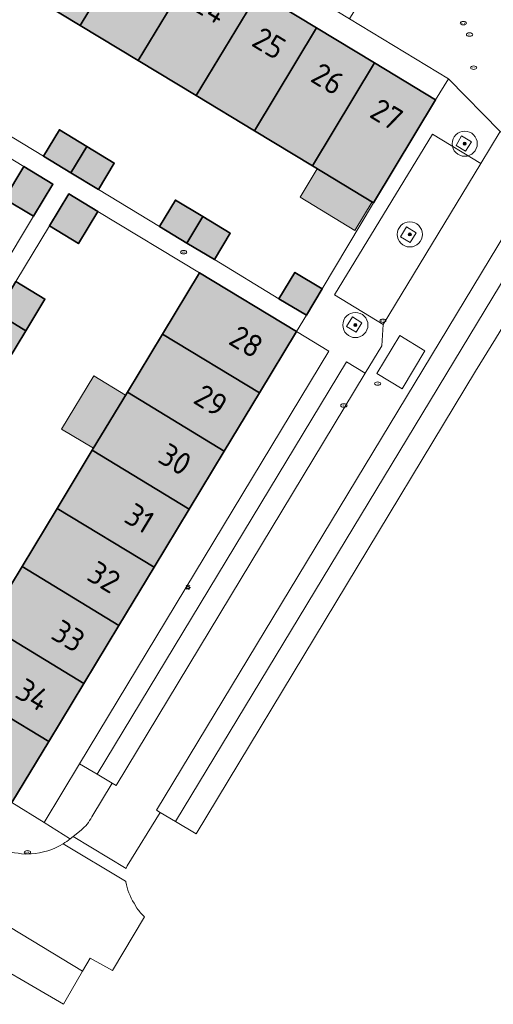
# Model space of a CAD drawing. Header units: metres. Extents: x 125349 to 128236, y 501602 to 503797.
# Tile 501 of 656: x 127367 to 127405, y 502320 to 502398. Entities that reach past the tile are written whole.
import ezdxf
from ezdxf.enums import TextEntityAlignment as Align

# ---------------------------------------------------------------- set-up
doc = ezdxf.new("R2010")
doc.units = ezdxf.units.M
doc.layers.get('0').update_dxf_attribs({"linetype": 'CONTINUOUS'})
for name, color, linetype, lineweight in [('B-WE-GR-BEPLANTING_CULTUUR_HEESTERS-GV', 90, 'CONTINUOUS', 18), ('B-WE-GR-BOOM-S-500', 90, 'CONTINUOUS', 18), ('B-WE-IE-MEUBILAIR-S', 7, 'CONTINUOUS', 18), ('B-WE-IE-MEUBILAIR_WEGMEUBILAIR-GV', 7, 'CONTINUOUS', 18), ('B-WE-IE-TERREINAFSCHEIDING_KUNSTMATIG_MUUR-G', 90, 'IE-TERREINAFSCHEIDING_KUNSTMATIG-SO', 18), ('B-WE-OG-BEBOUWING-GV', 7, 'CONTINUOUS', 35), ('B-WE-OG-BEBOUWING-T18', 10, 'CONTINUOUS', 18), ('B-WE-OG-BEBOUWING_OVERBOUWING-GV', 7, 'CONTINUOUS', 18), ('B-WE-OG-TERREIN_ERF-GV', 7, 'CONTINUOUS', 18), ('B-WE-VH-OPENVERHARDING-GV', 90, 'CONTINUOUS', 18), ('B-WE-VH-OPENVERHARDING_BETONSTRAATSTEEN-GV', 90, 'CONTINUOUS', 18)]:
    doc.layers.add(name, color=color, linetype=linetype, lineweight=lineweight)
doc.layers.add('B-WE-OG-BEBOUWING-V', color=7, linetype='CONTINUOUS', lineweight=18, true_color=0xcc646e)
doc.layers.add('B-WE-OG-BEBOUWING_OVERBOUWING-V', color=7, linetype='CONTINUOUS', lineweight=18, true_color=0xcc646e)
doc.styles.add('NLCS-ISO', font='NLCS-ISO.ttf')
doc.styles.add('NLCS-ISO-M1000-T18', font='NLCS-ISO.ttf', dxfattribs={"height": 1.8})
doc.linetypes.add('IE-TERREINAFSCHEIDING_KUNSTMATIG-SO', pattern='A,4,[82,NLCS.SHX,S=0.75,R=90,X=0,Y=0],4,-2', length=10)

# ---------------------------------------------------------------- blocks, each defined once
blk = doc.blocks.new('SIE-MEUBILAIR_PAAL_LICHTMAST-SO')
for points in [[(-0.625, 0), (-1, 0)], [(-0.7071067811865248, 0.7071067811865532), (-0.4419417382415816, 0.44194173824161)], [(0, 1), (0, 0.625)], [(0.44194173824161, 0.4419417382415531), (0.7071067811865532, 0.7071067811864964)], [(1, 0), (0.625, 0)], [(-0.7071067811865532, -0.7071067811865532), (-0.4419417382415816, -0.44194173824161)], [(0, -0.625), (0, -1)], [(0.4419417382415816, -0.4419417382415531), (0.7071067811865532, -0.7071067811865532)]]:
    blk.add_lwpolyline(points)
blk.add_circle((0, 0), 0.5)
blk = doc.blocks.new('SIE-MEUBILAIR_PUT_KOLK-SO')
blk.add_ellipse((0, 0), major_axis=(1.25, 4.517432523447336e-15), ratio=0.5400000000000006)
at = {"style": 'NLCS-ISO'}
blk.add_text('klk', height=0.75, dxfattribs=at).set_placement((0.0261189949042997, 2.557953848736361e-13), align=Align.MIDDLE_CENTER)
blk = doc.blocks.new('SIE-MEUBILAIR_PUT_RIOOLPUT-SO')
blk.add_ellipse((0, 0), major_axis=(1.25, 4.517432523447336e-15), ratio=0.5400000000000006)
at = {"style": 'NLCS-ISO'}
blk.add_text('ri', height=0.75, dxfattribs=at).set_placement((-0.04478910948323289, 0.06774790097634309), align=Align.MIDDLE_CENTER)
blk = doc.blocks.new('SGR-BOOM_01-SO')
at = {"linetype": 'ByBlock', "lineweight": 18}
h = blk.add_hatch(color=0, dxfattribs=at)
h.dxf.hatch_style = 1
edge = h.paths.add_edge_path()
edge.add_arc((0, 0), 0.25, 0, 360)
at = {"color": 0, "linetype": 'ByBlock', "lineweight": 18}
for radius in [2, 0.25]:
    blk.add_circle((0, 0), radius, dxfattribs=at)

msp = doc.modelspace()

# ---------------------------------------------------------------- hatches: boundary and pattern name
at = {"layer": 'B-WE-OG-BEBOUWING-V'}
for points in [[(127371.95, 502397.343), (127376.906, 502405.533), (127372.288, 502408.329), (127367.339, 502400.13)], [(127381.525, 502402.738), (127376.906, 502405.533), (127371.95, 502397.343), (127376.578, 502394.545)], [(127381.525, 502402.738), (127376.578, 502394.545), (127381.189, 502391.758), (127386.144, 502399.942)], [(127381.189, 502391.758), (127385.818, 502388.96), (127390.761, 502397.147), (127386.144, 502399.942)], [(127395.38, 502394.351), (127390.761, 502397.147), (127385.818, 502388.96), (127390.429, 502386.172)], [(127400.229, 502391.416), (127395.38, 502394.351), (127390.429, 502386.172), (127395.28, 502383.24)], [(127371.214, 502385.624), (127372.475, 502387.722), (127370.303, 502389.036), (127369.036, 502386.942)], [(127371.214, 502385.624), (127373.407, 502384.297), (127374.674, 502386.391), (127372.475, 502387.722)], [(127367.48, 502386.107), (127365.941, 502383.556), (127368.243, 502382.167), (127369.789, 502384.71)], [(127373.371, 502382.53), (127371.067, 502383.936), (127369.518, 502381.398), (127371.824, 502379.996)], [(127378.264, 502381.358), (127380.45, 502380.035), (127381.712, 502382.133), (127379.531, 502383.452)], [(127380.45, 502380.035), (127382.634, 502378.714), (127383.901, 502380.808), (127381.712, 502382.133)], [(127386.216, 502368.119), (127386.217, 502368.121), (127389.16, 502372.99), (127381.45, 502377.67), (127378.507, 502372.799)], [(127391.204, 502376.39), (127389.033, 502377.703), (127387.765, 502375.609), (127389.946, 502374.289)], [(127366.849, 502376.973), (127365.331, 502374.457), (127367.64, 502373.06), (127369.16, 502375.579)], [(127365.331, 502374.457), (127363.792, 502371.905), (127366.102, 502370.511), (127367.64, 502373.06)], [(127378.507, 502372.799), (127375.714, 502368.177), (127383.419, 502363.494), (127386.216, 502368.119)], [(127383.419, 502363.494), (127375.714, 502368.177), (127372.923, 502363.558), (127380.627, 502358.875)], [(127380.627, 502358.875), (127372.923, 502363.558), (127370.13, 502358.936), (127377.833, 502354.254)], [(127375.041, 502349.635), (127375.042, 502349.637), (127377.833, 502354.254), (127370.13, 502358.936), (127367.337, 502354.315)], [(127375.041, 502349.635), (127367.337, 502354.315), (127364.547, 502349.698), (127364.546, 502349.696), (127372.248, 502345.014), (127372.249, 502345.016)], [(127361.755, 502345.076), (127369.455, 502340.395), (127369.457, 502340.398), (127372.248, 502345.014), (127364.546, 502349.696), (127361.756, 502345.078)], [(127366.52, 502335.54), (127369.455, 502340.395), (127361.755, 502345.076), (127358.82, 502340.22)]]:
    msp.add_hatch(color=256, dxfattribs=at).paths.add_polyline_path(points)
at = {"layer": 'B-WE-OG-BEBOUWING_OVERBOUWING-V'}
for points in [[(127390.814, 502385.94), (127389.445, 502383.674), (127393.811, 502381.035), (127395.18, 502383.3)], [(127373.016, 502363.712), (127375.575, 502367.946), (127373.032, 502369.483), (127370.474, 502365.248)]]:
    msp.add_hatch(color=256, dxfattribs=at).paths.add_polyline_path(points)

# ---------------------------------------------------------------- linework, layer by layer
at = {"layer": 'B-WE-GR-BEPLANTING_CULTUUR_HEESTERS-GV', "flags": 128}
msp.add_lwpolyline([(127363.046, 502323.928), (127370.626, 502319.508), (127370.85, 502319.893), (127372.153, 502322.152), (127345.23, 502338.43)], dxfattribs=at)
at = {"layer": 'B-WE-IE-MEUBILAIR_WEGMEUBILAIR-GV', "flags": 128}
for points in [[(127402.3, 502388.56), (127401.85, 502387.79), (127402.61, 502387.33), (127403.08, 502388.09)], [(127397.91, 502381.31), (127397.43, 502380.53), (127398.21, 502380.09), (127398.67, 502380.85)], [(127394.37, 502373.69), (127393.61, 502374.17), (127393.14, 502373.4), (127393.92, 502372.94)]]:
    msp.add_lwpolyline(points, close=True, dxfattribs=at)
at = {"layer": 'B-WE-IE-TERREINAFSCHEIDING_KUNSTMATIG_MUUR-G', "flags": 128}
msp.add_lwpolyline([(127391.204, 502376.39), (127395.28, 502383.24)], dxfattribs=at)
at = {"layer": 'B-WE-OG-BEBOUWING-GV', "flags": 128}
for points in [[(127371.95, 502397.343), (127376.906, 502405.533), (127372.288, 502408.329), (127367.339, 502400.13)], [(127381.525, 502402.738), (127376.906, 502405.533), (127371.95, 502397.343), (127376.578, 502394.545)], [(127381.525, 502402.738), (127376.578, 502394.545), (127381.189, 502391.758), (127386.144, 502399.942)], [(127381.189, 502391.758), (127385.818, 502388.96), (127390.761, 502397.147), (127386.144, 502399.942)], [(127395.38, 502394.351), (127390.761, 502397.147), (127385.818, 502388.96), (127390.429, 502386.172)], [(127400.229, 502391.416), (127395.38, 502394.351), (127390.429, 502386.172), (127395.28, 502383.24)], [(127371.214, 502385.624), (127372.475, 502387.722), (127370.303, 502389.036), (127369.036, 502386.942)], [(127371.214, 502385.624), (127373.407, 502384.297), (127374.674, 502386.391), (127372.475, 502387.722)], [(127367.48, 502386.107), (127365.941, 502383.556), (127368.243, 502382.167), (127369.789, 502384.71)], [(127373.371, 502382.53), (127371.067, 502383.936), (127369.518, 502381.398), (127371.824, 502379.996)], [(127378.264, 502381.358), (127380.45, 502380.035), (127381.712, 502382.133), (127379.531, 502383.452)], [(127380.45, 502380.035), (127382.634, 502378.714), (127383.901, 502380.808), (127381.712, 502382.133)], [(127386.216, 502368.119), (127386.217, 502368.121), (127389.16, 502372.99), (127381.45, 502377.67), (127378.507, 502372.799)], [(127391.204, 502376.39), (127389.033, 502377.703), (127387.765, 502375.609), (127389.946, 502374.289)], [(127366.849, 502376.973), (127365.331, 502374.457), (127367.64, 502373.06), (127369.16, 502375.579)], [(127365.331, 502374.457), (127363.792, 502371.905), (127366.102, 502370.511), (127367.64, 502373.06)], [(127378.507, 502372.799), (127375.714, 502368.177), (127383.419, 502363.494), (127386.216, 502368.119)], [(127383.419, 502363.494), (127375.714, 502368.177), (127372.923, 502363.558), (127380.627, 502358.875)], [(127380.627, 502358.875), (127372.923, 502363.558), (127370.13, 502358.936), (127377.833, 502354.254)], [(127375.041, 502349.635), (127375.042, 502349.637), (127377.833, 502354.254), (127370.13, 502358.936), (127367.337, 502354.315)], [(127375.041, 502349.635), (127367.337, 502354.315), (127364.547, 502349.698), (127364.546, 502349.696), (127372.248, 502345.014), (127372.249, 502345.016)], [(127361.755, 502345.076), (127369.455, 502340.395), (127369.457, 502340.398), (127372.248, 502345.014), (127364.546, 502349.696), (127361.756, 502345.078)], [(127366.52, 502335.54), (127369.455, 502340.395), (127361.755, 502345.076), (127358.82, 502340.22)]]:
    msp.add_lwpolyline(points, close=True, dxfattribs=at)
at = {"layer": 'B-WE-OG-BEBOUWING_OVERBOUWING-GV', "flags": 128}
for points in [[(127390.814, 502385.94), (127389.445, 502383.674), (127393.811, 502381.035), (127395.18, 502383.3)], [(127373.016, 502363.712), (127375.575, 502367.946), (127373.032, 502369.483), (127370.474, 502365.248)]]:
    msp.add_lwpolyline(points, close=True, dxfattribs=at)
at = {"layer": 'B-WE-OG-TERREIN_ERF-GV', "flags": 128}
for points in [[(127395.38, 502394.351), (127400.229, 502391.416), (127401.243, 502393.092), (127393.376, 502397.86), (127363.84, 502415.76), (127362.82, 502414.06), (127367.669, 502411.125), (127372.288, 502408.329), (127376.906, 502405.533), (127381.525, 502402.738), (127386.144, 502399.942), (127390.761, 502397.147)], [(127389.16, 502372.99), (127386.217, 502368.121), (127386.216, 502368.119), (127383.419, 502363.494), (127380.627, 502358.875), (127377.833, 502354.254), (127375.042, 502349.637), (127375.041, 502349.635), (127372.249, 502345.016), (127372.248, 502345.014), (127369.457, 502340.398), (127369.455, 502340.395), (127366.52, 502335.54), (127369.099, 502333.972), (127371.914, 502338.629), (127391.742, 502371.427)]]:
    msp.add_lwpolyline(points, close=True, dxfattribs=at)
for points in [[(127364.153, 502389.896), (127369.036, 502386.942), (127370.303, 502389.036), (127372.475, 502387.722), (127374.674, 502386.391), (127373.407, 502384.297), (127378.264, 502381.358), (127379.531, 502383.452), (127381.712, 502382.133), (127383.901, 502380.808), (127382.634, 502378.714), (127387.765, 502375.609), (127389.033, 502377.703), (127391.204, 502376.39), (127395.28, 502383.24), (127390.429, 502386.172), (127385.818, 502388.96), (127381.189, 502391.758), (127376.578, 502394.545), (127371.95, 502397.343), (127367.339, 502400.13)], [(127359.41, 502390.991), (127367.48, 502386.107), (127369.789, 502384.71), (127368.243, 502382.167), (127365.574, 502377.742)], [(127365.574, 502377.742), (127368.243, 502382.167), (127365.941, 502383.556), (127367.48, 502386.107), (127359.41, 502390.991)], [(127366.849, 502376.973), (127369.518, 502381.398), (127371.067, 502383.936), (127373.371, 502382.53), (127381.45, 502377.67), (127389.16, 502372.99), (127389.946, 502374.289), (127387.765, 502375.609), (127382.634, 502378.714), (127380.45, 502380.035), (127378.264, 502381.358), (127373.407, 502384.297), (127371.214, 502385.624), (127369.036, 502386.942), (127364.153, 502389.896)], [(127364.547, 502349.698), (127367.337, 502354.315), (127370.13, 502358.936), (127372.923, 502363.558), (127375.714, 502368.177), (127378.507, 502372.799), (127381.45, 502377.67), (127373.371, 502382.53), (127371.824, 502379.996), (127369.518, 502381.398), (127366.849, 502376.973), (127369.16, 502375.579), (127367.64, 502373.06), (127366.102, 502370.511)]]:
    msp.add_lwpolyline(points, dxfattribs=at)
at = {"layer": 'B-WE-VH-OPENVERHARDING-GV', "flags": 128}
for points in [[(127372.027, 502333.366), (127371.533, 502332.958), (127371.389, 502332.848), (127375.616, 502330.293), (127375.709, 502330.506), (127378.311, 502334.762), (127378.026, 502334.937), (127409.166, 502386.394), (127405.366, 502388.896)], [(127405.366, 502388.896), (127403.824, 502386.359), (127396.05, 502373.564), (127395.948, 502371.867), (127394.628, 502369.683), (127374.816, 502336.909), (127374.515, 502337.091)], [(127369.099, 502333.972), (127366.52, 502335.54), (127358.82, 502340.22), (127350.768, 502345.088), (127348.46, 502346.48), (127347.19, 502347.25), (127344.885, 502348.654), (127336.798, 502353.556), (127329.09, 502358.23), (127326.54, 502359.771), (127323.435, 502361.657)], [(127322.75, 502351.97), (127345.23, 502338.43), (127372.153, 502322.152), (127372.749, 502323.185), (127374.523, 502322.207), (127377.082, 502326.465)], [(127372.874, 502334.405), (127374.515, 502337.091), (127373.312, 502337.802), (127371.914, 502338.629), (127369.099, 502333.972)], [(127374.515, 502337.091), (127372.874, 502334.405)], [(127369.099, 502333.972), (127371.107, 502332.69), (127371.151, 502332.662), (127371.389, 502332.848), (127371.533, 502332.958), (127372.027, 502333.366)], [(127371.151, 502332.662), (127371.107, 502332.69), (127369.099, 502333.972)], [(127375.587, 502329.238), (127375.581, 502329.272), (127375.575, 502329.306), (127370.606, 502332.278)], [(127368.051, 502331.476), (127367.575, 502331.455)], [(127376.47, 502327.146), (127376.248, 502327.547)]]:
    msp.add_lwpolyline(points, dxfattribs=at)
msp.add_lwpolyline([(127397.382, 502372.681), (127399.383, 502371.47), (127397.558, 502368.455), (127395.557, 502369.666)], close=True, dxfattribs=at)
at = {"layer": 'B-WE-VH-OPENVERHARDING-GV'}
for points in [[(127372.027, 502333.366, 0.1112731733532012), (127372.874, 502334.405)], [(127370.606, 502332.278, -0.1243703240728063), (127368.051, 502331.476)], [(127370.606, 502332.278, 0.0333017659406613), (127371.151, 502332.662)], [(127365.392, 502331.889, 0.06053359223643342), (127367.575, 502331.455)], [(127376.248, 502327.547, -0.09277024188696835), (127375.587, 502329.238)], [(127377.082, 502326.465, -0.03937237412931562), (127376.47, 502327.146)]]:
    msp.add_lwpolyline(points, format="xyb", dxfattribs=at)
at = {"layer": 'B-WE-VH-OPENVERHARDING_BETONSTRAATSTEEN-GV', "flags": 128}
for points in [[(127410.41, 502416.5), (127409.613, 502419.781), (127407.402, 502421.029), (127403.703, 502414.918), (127402.37, 502412.716), (127402.268, 502412.548), (127397.003, 502403.85), (127396.425, 502402.895), (127393.376, 502397.86), (127401.243, 502393.092), (127405.366, 502388.896), (127409.166, 502386.394), (127419.818, 502403.996), (127421.315, 502403.09), (127423.855, 502407.14), (127421.922, 502408.349), (127419.929, 502409.595), (127417.642, 502405.862), (127407.645, 502411.986)], [(127403.411, 502369.854), (127404.99, 502372.426), (127425.496, 502406.114), (127423.855, 502407.14), (127421.315, 502403.09), (127379.528, 502334.04), (127381.185, 502333.056)], [(127409.166, 502386.394), (127378.026, 502334.937), (127378.311, 502334.762), (127379.528, 502334.04), (127421.315, 502403.09), (127419.818, 502403.996)], [(127391.204, 502376.39), (127389.946, 502374.289), (127389.16, 502372.99), (127391.742, 502371.427), (127371.914, 502338.629), (127373.312, 502337.802), (127393.13, 502370.588), (127394.628, 502369.683), (127395.948, 502371.867), (127396.05, 502373.564), (127392.194, 502375.907), (127399.98, 502388.695), (127403.824, 502386.359), (127405.366, 502388.896), (127401.243, 502393.092), (127400.229, 502391.416), (127395.28, 502383.24)], [(127403.824, 502386.359), (127399.98, 502388.695), (127392.194, 502375.907), (127396.05, 502373.564)], [(127397.382, 502372.681), (127395.557, 502369.666), (127397.558, 502368.455), (127399.383, 502371.47)], [(127374.515, 502337.091), (127374.816, 502336.909), (127394.628, 502369.683), (127393.13, 502370.588), (127373.312, 502337.802)]]:
    msp.add_lwpolyline(points, close=True, dxfattribs=at)

# ---------------------------------------------------------------- block references
at = {"layer": 'B-WE-GR-BOOM-S-500', "xscale": 0.5, "yscale": 0.5, "zscale": 0.5}
for p in [(127402.544, 502387.93), (127398.178, 502380.723), (127393.849, 502373.516)]:
    msp.add_blockref('SGR-BOOM_01-SO', p, dxfattribs=at)
at = {"layer": 'B-WE-IE-MEUBILAIR-S', "xscale": 0.2, "yscale": 0.2, "zscale": 0.2}
for name, p in [('SIE-MEUBILAIR_PUT_KOLK-SO', (127402.431, 502397.52)), ('SIE-MEUBILAIR_PUT_RIOOLPUT-SO', (127402.926, 502396.611)), ('SIE-MEUBILAIR_PUT_RIOOLPUT-SO', (127403.255, 502393.977)), ('SIE-MEUBILAIR_PUT_KOLK-SO', (127380.185, 502379.31)), ('SIE-MEUBILAIR_PUT_KOLK-SO', (127396.044, 502373.856)), ('SIE-MEUBILAIR_PUT_RIOOLPUT-SO', (127395.624, 502368.861)), ('SIE-MEUBILAIR_PUT_KOLK-SO', (127392.931, 502367.119)), ('SIE-MEUBILAIR_PAAL_LICHTMAST-SO', (127380.536, 502352.654)), ('SIE-MEUBILAIR_PUT_KOLK-SO', (127367.766, 502331.596))]:
    msp.add_blockref(name, p, dxfattribs=at)

# ---------------------------------------------------------------- texts
at = {"layer": 'B-WE-OG-BEBOUWING-T18', "style": 'NLCS-ISO-M1000-T18'}
for s, rotation, p in [('24', 328.8, (127382.309, 502398.756)), ('25', 328.8, (127386.985, 502395.926)), ('26', 328.8, (127391.661, 502393.095)), ('27', 328.8, (127396.337, 502390.265)), ('28', 328.9, (127385.178, 502372.201)), ('29', 328.9, (127382.348, 502367.52)), ('30', 328.9, (127379.518, 502362.839)), ('31', 328.8, (127376.688, 502358.158)), ('32', 328.9, (127373.858, 502353.476)), ('33', 328.9, (127371.028, 502348.795)), ('34', 328.9, (127368.198, 502344.114))]:
    msp.add_text(s, height=1.8, rotation=rotation, dxfattribs=at).set_placement(p, align=Align.MIDDLE)

doc.saveas('drawing.dxf')
